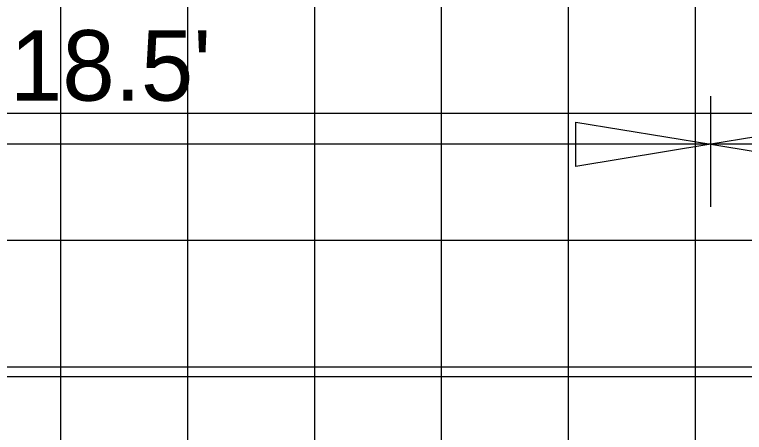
# Model space of a CAD drawing. Extents: x 1797809 to 2198143, y 249608 to 1237864.
# Drawn here: x 2196481.98 to 2196493.48, y 1237295.08 to 1237301.66 of the extents above; entities that cross this region are included whole.
import ezdxf

# ---------------------------------------------------------------- set-up
doc = ezdxf.new("R2010")
doc.units = 0
for name, color, linetype in [('GSDIMS', 7, 'Continuous'), ('GSSHT', 7, 'Continuous'), ('Level 55', 7, 'Continuous')]:
    doc.layers.add(name, color=color, linetype=linetype)

msp = doc.modelspace()

# ---------------------------------------------------------------- linework, layer by layer
at = {"layer": 'GSDIMS'}
for p, q in [((2196492.951, 1237298.637), (2196492.951, 1237300.378)), ((2196492.951, 1237299.62), (2196474.462, 1237299.62)), ((2196510.457, 1237299.62), (2196492.951, 1237299.62)), ((2196509.957, 1237295.957), (2196466.951, 1237295.957))]:
    msp.add_line(p, q, dxfattribs=at)
for points in [[(2196492.951, 1237299.62), (2196490.823, 1237299.273), (2196490.823, 1237299.967)], [(2196492.951, 1237299.62), (2196495.08, 1237299.273), (2196495.08, 1237299.967)]]:
    msp.add_lwpolyline(points, close=True, dxfattribs=at)
at = {"layer": 'GSSHT'}
for p, q in [((2196482.707, 1237258.106), (2196482.707, 1237318.106)), ((2196484.707, 1237258.106), (2196484.707, 1237318.106)), ((2196486.707, 1237258.106), (2196486.707, 1237318.106)), ((2196488.707, 1237258.106), (2196488.707, 1237318.106)), ((2196490.707, 1237258.106), (2196490.707, 1237318.106)), ((2196492.707, 1237258.106), (2196492.707, 1237318.106)), ((2196544.707, 1237300.106), (2196414.707, 1237300.106)), ((2196544.707, 1237298.106), (2196414.707, 1237298.106)), ((2196544.707, 1237296.106), (2196414.707, 1237296.106))]:
    msp.add_line(p, q, dxfattribs=at)

# ---------------------------------------------------------------- texts
at = {"layer": 'Level 55'}
msp.add_text("18.5'", height=1.1105, dxfattribs=at).set_placement((2196481.902, 1237300.308))

doc.saveas('drawing.dxf')
